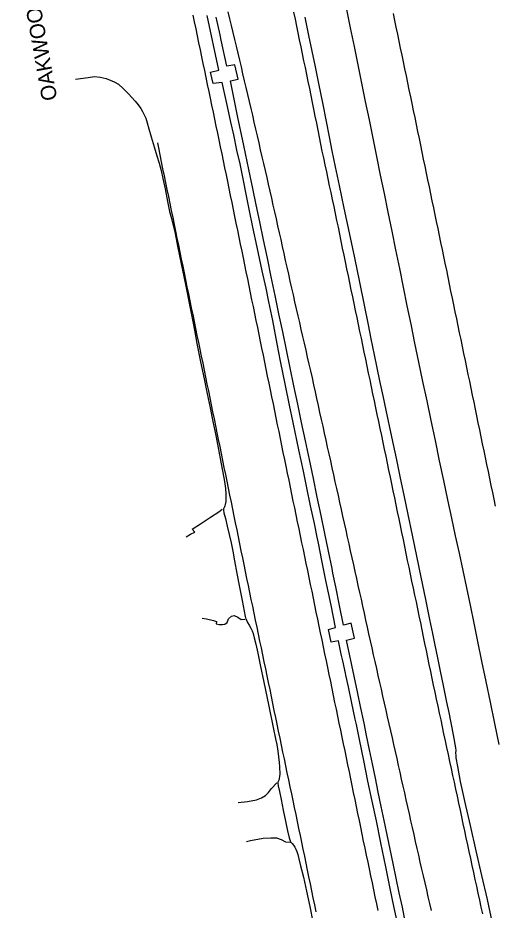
# Model space of a CAD drawing. Extents: x 1948091 to 1975253, y 787267 to 823306.
# Drawn here: x 1966556 to 1966724.5, y 788634.5 to 788949.2 of the extents above; entities that cross this region are included whole.
import ezdxf

# ---------------------------------------------------------------- set-up
doc = ezdxf.new("R2010")
doc.units = 0
for name, color, linetype in [('RD_EX_Pavement_Markings', 7, 'Continuous'), ('RD_EX_Road', 7, 'Continuous'), ('RD_TX_RoadID', 7, 'Continuous')]:
    doc.layers.add(name, color=color, linetype=linetype)

msp = doc.modelspace()

# ---------------------------------------------------------------- linework, layer by layer
at = {"layer": 'RD_EX_Pavement_Markings'}
for points in [[(1966683.17, 788634.34), (1966682.66, 788636.78), (1966682.15, 788639.23), (1966681.64, 788641.68), (1966681.12, 788644.13), (1966680.61, 788646.57), (1966680.1, 788649.02), (1966679.59, 788651.47), (1966679.08, 788653.91), (1966678.57, 788656.36), (1966678.06, 788658.81), (1966677.56, 788661.26), (1966677.05, 788663.71), (1966676.55, 788666.16), (1966676.04, 788668.6), (1966675.54, 788671.05), (1966675.03, 788673.5), (1966674.53, 788675.95), (1966674.02, 788678.4), (1966673.51, 788680.85), (1966673.01, 788683.29), (1966672.5, 788685.74), (1966672, 788688.19), (1966671.49, 788690.64), (1966670.99, 788693.09), (1966670.48, 788695.54), (1966669.97, 788697.98), (1966669.47, 788700.43), (1966668.96, 788702.88), (1966668.45, 788705.33), (1966667.94, 788707.78), (1966667.44, 788710.22), (1966666.93, 788712.67), (1966666.42, 788715.12), (1966665.92, 788717.57), (1966665.41, 788720.02), (1966664.9, 788722.46), (1966664.39, 788724.91), (1966663.89, 788727.36), (1966663.38, 788729.81), (1966662.87, 788732.25), (1966662.37, 788734.7), (1966661.86, 788737.15), (1966661.35, 788739.6), (1966660.84, 788742.05), (1966660.33, 788744.49), (1966659.83, 788746.94), (1966659.32, 788749.39), (1966658.81, 788751.84), (1966658.3, 788754.29), (1966657.79, 788756.73), (1966657.29, 788759.18), (1966656.78, 788761.63), (1966656.27, 788764.08), (1966655.76, 788766.52), (1966655.25, 788768.97), (1966654.75, 788771.42), (1966654.24, 788773.87), (1966653.73, 788776.32), (1966653.22, 788778.76), (1966652.72, 788781.21), (1966652.21, 788783.66), (1966651.71, 788786.11), (1966651.21, 788788.56), (1966650.7, 788791.01), (1966650.2, 788793.46), (1966649.7, 788795.9), (1966649.2, 788798.35), (1966648.69, 788800.8), (1966648.19, 788803.25), (1966647.69, 788805.7), (1966647.18, 788808.15), (1966646.68, 788810.6), (1966646.18, 788813.05), (1966645.67, 788815.5), (1966645.17, 788817.94), (1966644.67, 788820.39), (1966644.17, 788822.84), (1966643.66, 788825.29), (1966643.16, 788827.74), (1966642.66, 788830.19), (1966642.16, 788832.64), (1966641.66, 788835.09), (1966641.16, 788837.54), (1966640.66, 788839.99), (1966640.15, 788842.44), (1966639.65, 788844.88), (1966639.15, 788847.33), (1966638.65, 788849.78), (1966638.15, 788852.23), (1966637.65, 788854.68), (1966637.15, 788857.13), (1966636.64, 788859.58), (1966636.14, 788862.03), (1966635.64, 788864.48), (1966635.14, 788866.93), (1966634.63, 788869.37), (1966634.13, 788871.82), (1966633.63, 788874.27), (1966633.12, 788876.72), (1966632.62, 788879.17), (1966632.12, 788881.62), (1966631.61, 788884.07), (1966631.11, 788886.52), (1966630.61, 788888.97), (1966630.1, 788891.41), (1966629.6, 788893.86), (1966629.1, 788896.31), (1966628.6, 788898.76), (1966628.09, 788901.21), (1966627.59, 788903.66), (1966627.08, 788906.11), (1966626.57, 788908.55), (1966626.06, 788911), (1966625.55, 788913.45), (1966625.04, 788915.89), (1966624.52, 788918.34), (1966624.01, 788920.79), (1966623.5, 788923.24), (1966622.99, 788925.68), (1966622.48, 788928.13), (1966621.97, 788930.58), (1966621.46, 788933.02), (1966620.95, 788935.47), (1966620.44, 788937.92), (1966619.93, 788940.37), (1966619.41, 788942.81), (1966618.9, 788945.26), (1966618.39, 788947.71), (1966617.88, 788950.15)], [(1966630.16, 788951.29), (1966630.74, 788948.86), (1966631.31, 788946.43), (1966631.89, 788944), (1966632.47, 788941.56), (1966633.04, 788939.13), (1966633.62, 788936.7), (1966634.19, 788934.27), (1966634.77, 788931.84), (1966635.35, 788929.41), (1966635.92, 788926.98), (1966636.5, 788924.55), (1966637.08, 788922.11), (1966637.65, 788919.68), (1966638.22, 788917.25), (1966638.78, 788914.81), (1966639.34, 788912.38), (1966639.9, 788909.94), (1966640.46, 788907.51), (1966641.02, 788905.07), (1966641.58, 788902.64), (1966642.15, 788900.2), (1966642.71, 788897.77), (1966643.27, 788895.33), (1966643.83, 788892.9), (1966644.39, 788890.46), (1966644.95, 788888.03), (1966645.5, 788885.59), (1966646.05, 788883.15), (1966646.59, 788880.71), (1966647.13, 788878.27), (1966647.68, 788875.83), (1966648.22, 788873.39), (1966648.77, 788870.95), (1966649.31, 788868.51), (1966649.86, 788866.08), (1966650.4, 788863.64), (1966650.94, 788861.2), (1966651.49, 788858.76), (1966652.03, 788856.32), (1966652.58, 788853.88), (1966653.14, 788851.44), (1966653.69, 788849.01), (1966654.25, 788846.57), (1966654.81, 788844.13), (1966655.37, 788841.7), (1966655.93, 788839.26), (1966656.49, 788836.82), (1966657.04, 788834.39), (1966657.6, 788831.95), (1966658.16, 788829.51), (1966658.72, 788827.08), (1966659.28, 788824.64), (1966659.83, 788822.2), (1966660.37, 788819.76), (1966660.91, 788817.32), (1966661.45, 788814.88), (1966661.99, 788812.44), (1966662.53, 788810), (1966663.07, 788807.56), (1966663.61, 788805.12), (1966664.15, 788802.68), (1966664.69, 788800.24), (1966665.23, 788797.8), (1966665.77, 788795.36), (1966666.31, 788792.92), (1966666.85, 788790.48), (1966667.39, 788788.04), (1966667.94, 788785.6), (1966668.48, 788783.16), (1966669.02, 788780.71), (1966669.56, 788778.27), (1966670.1, 788775.83), (1966670.64, 788773.39), (1966671.18, 788770.95), (1966671.72, 788768.51), (1966672.26, 788766.07), (1966672.8, 788763.63), (1966673.35, 788761.19), (1966673.89, 788758.75), (1966674.43, 788756.31), (1966674.97, 788753.87), (1966675.51, 788751.43), (1966676.05, 788748.99), (1966676.59, 788746.55), (1966677.13, 788744.11), (1966677.67, 788741.67), (1966678.21, 788739.22), (1966678.75, 788736.78), (1966679.28, 788734.34), (1966679.82, 788731.9), (1966680.36, 788729.46), (1966680.9, 788727.02), (1966681.45, 788724.58), (1966682, 788722.14), (1966682.55, 788719.7), (1966683.1, 788717.27), (1966683.66, 788714.83), (1966684.21, 788712.39), (1966684.76, 788709.95), (1966685.31, 788707.51), (1966685.86, 788705.07), (1966686.41, 788702.63), (1966686.96, 788700.2), (1966687.51, 788697.76), (1966688.06, 788695.32), (1966688.61, 788692.88), (1966689.16, 788690.44), (1966689.71, 788688), (1966690.25, 788685.56), (1966690.8, 788683.12), (1966691.35, 788680.68), (1966691.9, 788678.25), (1966692.44, 788675.81), (1966692.99, 788673.37), (1966693.54, 788670.93), (1966694.09, 788668.49), (1966694.63, 788666.05), (1966695.18, 788663.61), (1966695.73, 788661.17), (1966696.28, 788658.73), (1966696.82, 788656.29), (1966697.37, 788653.85), (1966697.93, 788651.42), (1966698.49, 788648.98), (1966699.05, 788646.54), (1966699.62, 788644.11), (1966700.18, 788641.67), (1966700.74, 788639.24), (1966701.3, 788636.8), (1966701.87, 788634.37)], [(1966653.35, 788951.18), (1966653.85, 788948.73), (1966654.35, 788946.28), (1966654.85, 788943.83), (1966655.35, 788941.38), (1966655.86, 788938.94), (1966656.36, 788936.49), (1966656.87, 788934.04), (1966657.37, 788931.6), (1966657.88, 788929.15), (1966658.38, 788926.7), (1966658.89, 788924.25), (1966659.39, 788921.81), (1966659.89, 788919.36), (1966660.39, 788916.91), (1966660.88, 788914.46), (1966661.38, 788912.01), (1966661.87, 788909.56), (1966662.37, 788907.11), (1966662.86, 788904.66), (1966663.35, 788902.21), (1966663.86, 788899.76), (1966664.37, 788897.32), (1966664.89, 788894.87), (1966665.41, 788892.43), (1966665.93, 788889.98), (1966666.44, 788887.54), (1966666.96, 788885.09), (1966667.48, 788882.65), (1966667.99, 788880.2), (1966668.5, 788877.76), (1966669.01, 788875.31), (1966669.52, 788872.86), (1966670.02, 788870.41), (1966670.53, 788867.97), (1966671.03, 788865.52), (1966671.54, 788863.07), (1966672.05, 788860.62), (1966672.55, 788858.18), (1966673.06, 788855.73), (1966673.57, 788853.28), (1966674.09, 788850.83), (1966674.6, 788848.39), (1966675.11, 788845.94), (1966675.62, 788843.49), (1966676.13, 788841.05), (1966676.64, 788838.6), (1966677.15, 788836.15), (1966677.66, 788833.71), (1966678.17, 788831.26), (1966678.68, 788828.81), (1966679.19, 788826.37), (1966679.7, 788823.92), (1966680.21, 788821.47), (1966680.72, 788819.03), (1966681.23, 788816.58), (1966681.74, 788814.13), (1966682.25, 788811.69), (1966682.76, 788809.24), (1966683.28, 788806.79), (1966683.79, 788804.35), (1966684.31, 788801.9), (1966684.82, 788799.45), (1966685.34, 788797.01), (1966685.85, 788794.56), (1966686.37, 788792.12), (1966686.88, 788789.67), (1966687.4, 788787.22), (1966687.91, 788784.78), (1966688.41, 788782.33), (1966688.92, 788779.88), (1966689.42, 788777.43), (1966689.93, 788774.99), (1966690.43, 788772.54), (1966690.94, 788770.09), (1966691.44, 788767.64), (1966691.95, 788765.19), (1966692.45, 788762.74), (1966692.96, 788760.3), (1966693.47, 788757.85), (1966693.98, 788755.4), (1966694.49, 788752.96), (1966695, 788750.51), (1966695.51, 788748.06), (1966696.02, 788745.61), (1966696.53, 788743.17), (1966697.04, 788740.72), (1966697.55, 788738.27), (1966698.06, 788735.82), (1966698.56, 788733.38), (1966699.07, 788730.93), (1966699.57, 788728.48), (1966700.08, 788726.03), (1966700.58, 788723.58), (1966701.09, 788721.13), (1966701.59, 788718.68), (1966702.1, 788716.24), (1966702.6, 788713.79), (1966703.12, 788711.34), (1966703.65, 788708.9), (1966704.18, 788706.46), (1966704.71, 788704.01), (1966705.24, 788701.57), (1966705.76, 788699.13), (1966706.29, 788696.68), (1966706.82, 788694.24), (1966707.35, 788691.8), (1966707.88, 788689.35), (1966708.4, 788686.91), (1966708.93, 788684.46), (1966709.45, 788682.02), (1966709.97, 788679.58), (1966710.49, 788677.13), (1966711.02, 788674.69), (1966711.54, 788672.24), (1966712.06, 788669.8), (1966712.58, 788667.35), (1966713.11, 788664.91), (1966713.63, 788662.46), (1966714.16, 788660.02), (1966714.69, 788657.58), (1966715.22, 788655.13), (1966715.75, 788652.69), (1966716.27, 788650.25), (1966716.8, 788647.8), (1966717.33, 788645.36), (1966717.86, 788642.92), (1966718.39, 788640.47), (1966718.92, 788638.03), (1966719.46, 788635.59), (1966719.99, 788633.15)], [(1966688.44, 788950.73), (1966688.95, 788948.29), (1966689.46, 788945.84), (1966689.97, 788943.39), (1966690.48, 788940.94), (1966690.98, 788938.49), (1966691.49, 788936.05), (1966692, 788933.6), (1966692.51, 788931.15), (1966693.02, 788928.7), (1966693.53, 788926.26), (1966694.03, 788923.81), (1966694.54, 788921.36), (1966695.05, 788918.91), (1966695.56, 788916.46), (1966696.07, 788914.02), (1966696.57, 788911.57), (1966697.08, 788909.12), (1966697.59, 788906.67), (1966698.1, 788904.23), (1966698.61, 788901.78), (1966699.11, 788899.33), (1966699.62, 788896.88), (1966700.13, 788894.43), (1966700.64, 788891.99), (1966701.15, 788889.54), (1966701.65, 788887.09), (1966702.16, 788884.64), (1966702.67, 788882.2), (1966703.18, 788879.75), (1966703.68, 788877.3), (1966704.19, 788874.85), (1966704.7, 788872.4), (1966705.21, 788869.96), (1966705.72, 788867.51), (1966706.22, 788865.06), (1966706.73, 788862.61), (1966707.24, 788860.16), (1966707.75, 788857.72), (1966708.25, 788855.27), (1966708.76, 788852.82), (1966709.27, 788850.37), (1966709.78, 788847.93), (1966710.29, 788845.48), (1966710.79, 788843.03), (1966711.3, 788840.58), (1966711.81, 788838.13), (1966712.32, 788835.69), (1966712.82, 788833.24), (1966713.33, 788830.79), (1966713.84, 788828.34), (1966714.35, 788825.89), (1966714.86, 788823.45), (1966715.36, 788821), (1966715.87, 788818.55), (1966716.38, 788816.1), (1966716.89, 788813.66), (1966717.39, 788811.21), (1966717.9, 788808.76), (1966718.41, 788806.31), (1966718.92, 788803.86), (1966719.42, 788801.42), (1966719.93, 788798.97), (1966720.44, 788796.52), (1966720.95, 788794.07), (1966721.46, 788791.62), (1966721.96, 788789.18), (1966722.47, 788786.73), (1966722.98, 788784.28), (1966723.49, 788781.83), (1966724, 788779.39), (1966724.5, 788776.94)], [(1966661.31, 788633.96), (1966660.8, 788636.4), (1966660.29, 788638.85), (1966659.78, 788641.3), (1966659.27, 788643.75), (1966658.76, 788646.19), (1966658.26, 788648.64), (1966657.75, 788651.09), (1966657.24, 788653.54), (1966656.73, 788655.98), (1966656.22, 788658.43), (1966655.71, 788660.88), (1966655.2, 788663.33), (1966654.69, 788665.77), (1966654.18, 788668.22), (1966653.67, 788670.67), (1966653.16, 788673.12), (1966652.65, 788675.56), (1966652.14, 788678.01), (1966651.63, 788680.46), (1966651.12, 788682.91), (1966650.61, 788685.35), (1966650.1, 788687.8), (1966649.59, 788690.25), (1966649.08, 788692.7), (1966648.57, 788695.14), (1966648.06, 788697.59), (1966647.55, 788700.04), (1966647.04, 788702.49), (1966646.53, 788704.93), (1966646.02, 788707.38), (1966645.52, 788709.83), (1966645.01, 788712.28), (1966644.5, 788714.72), (1966643.99, 788717.17), (1966643.48, 788719.62), (1966642.97, 788722.07), (1966642.46, 788724.52), (1966641.95, 788726.96), (1966641.44, 788729.41), (1966640.94, 788731.86), (1966640.43, 788734.31), (1966639.92, 788736.75), (1966639.41, 788739.2), (1966638.9, 788741.65), (1966638.39, 788744.1), (1966637.88, 788746.54), (1966637.38, 788748.99), (1966636.88, 788751.44), (1966636.38, 788753.89), (1966635.88, 788756.34), (1966635.38, 788758.79), (1966634.88, 788761.24), (1966634.38, 788763.69), (1966633.88, 788766.14), (1966633.38, 788768.59), (1966632.88, 788771.04), (1966632.38, 788773.49), (1966631.88, 788775.94), (1966631.38, 788778.39), (1966630.88, 788780.84), (1966630.38, 788783.28), (1966629.88, 788785.73), (1966629.38, 788788.18), (1966628.88, 788790.63), (1966628.38, 788793.08), (1966627.88, 788795.53), (1966627.37, 788797.98), (1966626.87, 788800.43), (1966626.37, 788802.88), (1966625.87, 788805.33), (1966625.37, 788807.78), (1966624.87, 788810.23), (1966624.37, 788812.68), (1966623.87, 788815.13), (1966623.36, 788817.58), (1966622.86, 788820.02), (1966622.36, 788822.47), (1966621.86, 788824.92), (1966621.36, 788827.37), (1966620.86, 788829.82), (1966620.36, 788832.27), (1966619.85, 788834.72), (1966619.35, 788837.17), (1966618.85, 788839.62), (1966618.35, 788842.07), (1966617.85, 788844.52), (1966617.34, 788846.96), (1966616.84, 788849.41), (1966616.33, 788851.86), (1966615.82, 788854.31), (1966615.32, 788856.76), (1966614.81, 788859.21), (1966614.31, 788861.65), (1966613.8, 788864.1), (1966613.3, 788866.55), (1966612.79, 788869), (1966612.28, 788871.45), (1966611.78, 788873.9), (1966611.27, 788876.34), (1966610.77, 788878.79), (1966610.26, 788881.24), (1966609.76, 788883.69), (1966609.25, 788886.14), (1966608.74, 788888.59), (1966608.24, 788891.03), (1966607.74, 788893.48), (1966607.24, 788895.93), (1966606.75, 788898.38), (1966606.25, 788900.83), (1966605.75, 788903.28), (1966605.39, 788905.05)]]:
    msp.add_lwpolyline(points, dxfattribs=at)
at = {"layer": 'RD_EX_Road'}
for points in [[(1966690.35, 788628.33), (1966688.85, 788635.37), (1966687.42, 788642.12), (1966685.86, 788649.74), (1966684.17, 788658.19), (1966682.55, 788665.97), (1966681.04, 788672.97), (1966679.55, 788680.04), (1966678.07, 788687.31), (1966676.58, 788694.62), (1966675.48, 788699.94), (1966675.1, 788701.82), (1966673.79, 788708.09), (1966672.69, 788713.2), (1966671.8, 788717.32), (1966671.64, 788718.03), (1966670.65, 788722.39), (1966670.14, 788724.78), (1966669.12, 788729.52), (1966666.64, 788729), (1966665.64, 788733.51), (1966668.15, 788734.15), (1966666.55, 788742), (1966664.75, 788750.72), (1966663.46, 788757.22), (1966662.12, 788763.89), (1966661.69, 788765.99), (1966660.68, 788770.88), (1966659.34, 788777.09), (1966658.04, 788783.38), (1966656.77, 788789.36), (1966655.22, 788796.84), (1966653.18, 788806.48), (1966651.9, 788812.58), (1966650.44, 788819.5), (1966648.74, 788828.1), (1966647.57, 788834.16), (1966645.96, 788842.39), (1966644.65, 788849.03), (1966643.63, 788853.88), (1966642.29, 788859.97), (1966640.47, 788868.32), (1966638.94, 788875.39), (1966637.63, 788881.74), (1966636.59, 788886.98), (1966635.67, 788891.76), (1966634.46, 788897.69), (1966633.35, 788902.49), (1966632.19, 788907.96), (1966631.23, 788912.43), (1966630.03, 788917.91), (1966628.13, 788926.41), (1966624.93, 788925.99), (1966624.06, 788929.96), (1966626.92, 788930.71), (1966622.86, 788950)], [(1966671.99, 788952.13), (1966673.34, 788945.62), (1966674.68, 788939.12), (1966676, 788932.63), (1966677.32, 788926.16), (1966678.64, 788919.68), (1966679.96, 788913.21), (1966681.28, 788906.72), (1966682.6, 788900.24), (1966683.93, 788893.73), (1966685.27, 788887.18), (1966686.61, 788880.59), (1966687.96, 788873.96), (1966689.31, 788867.33), (1966690.66, 788860.73), (1966692, 788854.17), (1966693.33, 788847.64), (1966694.68, 788841.09), (1966696.05, 788834.46), (1966697.45, 788827.75), (1966698.88, 788820.96), (1966700.33, 788814.09), (1966701.79, 788807.14), (1966703.26, 788800.11), (1966704.75, 788793), (1966706.23, 788785.97), (1966707.66, 788779.22), (1966709.05, 788772.73), (1966710.4, 788766.51), (1966711.73, 788760.42), (1966713.04, 788754.31), (1966714.34, 788748.19), (1966715.63, 788742.05), (1966716.93, 788735.76), (1966718.29, 788729.18), (1966719.7, 788722.3), (1966721.16, 788715.14), (1966722.66, 788707.79), (1966724.18, 788700.37), (1966725.73, 788692.87)], [(1966692.76, 788630.54), (1966691.71, 788635.51), (1966690.62, 788640.62), (1966689.52, 788645.77), (1966688.44, 788650.9), (1966687.38, 788655.98), (1966686.33, 788661.03), (1966685.29, 788666.06), (1966684.26, 788671.08), (1966683.22, 788676.08), (1966682.19, 788681.08), (1966681.15, 788686.08), (1966680.12, 788691.07), (1966679.08, 788696.08), (1966678.18, 788700.41), (1966676.97, 788706.26), (1966676.11, 788710.35), (1966675.76, 788712.03), (1966675.54, 788713.1), (1966673.89, 788720.93), (1966672.03, 788729.75), (1966674.77, 788730.41), (1966673.69, 788735.69), (1966671, 788735.01), (1966669.59, 788741.88), (1966668.22, 788748.53), (1966667.23, 788753.32), (1966666.89, 788754.95), (1966665.61, 788761.15), (1966664.33, 788767.31), (1966663.02, 788773.63), (1966661.68, 788780.09), (1966660.3, 788786.71), (1966658.91, 788793.37), (1966657.53, 788799.96), (1966656.17, 788806.49), (1966654.81, 788812.96), (1966653.47, 788819.37), (1966652.13, 788825.76), (1966650.8, 788832.12), (1966649.48, 788838.46), (1966648.15, 788844.82), (1966646.81, 788851.26), (1966645.45, 788857.79), (1966644.07, 788864.39), (1966642.71, 788870.91), (1966641.4, 788877.19), (1966640.14, 788883.23), (1966638.93, 788889.03), (1966637.55, 788895.66), (1966635.77, 788904.2), (1966633.59, 788914.66), (1966631.01, 788927.01), (1966633.78, 788927.54), (1966632.55, 788932.57), (1966629.8, 788932.07), (1966627.8, 788941.28), (1966627.38, 788943.18), (1966626.03, 788949.39)], [(1966723.53, 788629.93), (1966721.72, 788638.23), (1966719.8, 788646.74), (1966717.77, 788655.46), (1966715.72, 788664.32), (1966715.38, 788665.82), (1966714.12, 788671.36), (1966712.27, 788679.87), (1966711.24, 788685.12), (1966710.73, 788688.19), (1966710.65, 788688.98), (1966710.63, 788689.98), (1966710.67, 788690.85), (1966710.6, 788691.73), (1966709.77, 788696.38), (1966708.19, 788704.18), (1966707.45, 788707.79), (1966706.22, 788713.75), (1966705.19, 788718.76), (1966704.2, 788723.51), (1966703.27, 788727.96), (1966702.43, 788732.03), (1966701.41, 788736.96), (1966699.96, 788743.99), (1966698.33, 788751.87), (1966696.77, 788759.38), (1966695.27, 788766.69), (1966693.79, 788773.97), (1966692.38, 788780.83), (1966691.1, 788786.89), (1966689.71, 788793.34), (1966687.99, 788801.4), (1966686, 788810.77), (1966684.93, 788815.83), (1966683.82, 788821.15), (1966681.91, 788830.31), (1966680.73, 788835.99), (1966679.73, 788840.92), (1966678.32, 788847.81), (1966676.66, 788855.94), (1966674.9, 788864.58), (1966673.07, 788873.41), (1966671.22, 788882.08), (1966669.52, 788890.02), (1966668.15, 788896.64), (1966667, 788902.28), (1966665.99, 788907.26), (1966664.92, 788912.59), (1966663.6, 788919.23), (1966662.22, 788926.06), (1966661.02, 788931.94), (1966659.89, 788937.39), (1966658.75, 788942.97), (1966657.44, 788949.46)], [(1966576.38, 788927.49), (1966580.81, 788928.17), (1966583.11, 788928.51), (1966585.04, 788928.28), (1966587.24, 788927.73), (1966589.95, 788926.66), (1966591.54, 788925.79), (1966593.2, 788924.3), (1966593.44, 788923.96), (1966594.07, 788923.29), (1966595.01, 788922.35), (1966596.22, 788921.13), (1966597.4, 788919.82), (1966598.48, 788918.48), (1966599.37, 788917.25), (1966600.06, 788916.13), (1966600.65, 788914.98), (1966601.18, 788913.74), (1966601.68, 788912.13), (1966602.21, 788910.06), (1966603.01, 788907.19), (1966604.08, 788903.64), (1966605.06, 788900.53), (1966605.91, 788897.95), (1966606.62, 788895.34), (1966607.23, 788892.5), (1966607.95, 788888.82), (1966608.8, 788884.44), (1966609.58, 788880.93), (1966610.26, 788878.39), (1966610.88, 788875.93), (1966611.5, 788873.17), (1966612.41, 788868.7), (1966613.66, 788862.41), (1966615.13, 788855.1), (1966616.71, 788847.38), (1966617.76, 788842.08), (1966618.31, 788839.03), (1966619.21, 788834.37), (1966620.52, 788827.85), (1966621.75, 788821.81), (1966622.82, 788816.56), (1966623.85, 788811.62), (1966624.87, 788806.84), (1966625.87, 788801.91), (1966626.85, 788796.89), (1966627.69, 788792.49), (1966628.39, 788788.82), (1966628.92, 788785.7), (1966629.28, 788783.14), (1966629.45, 788781.21), (1966629.46, 788779.86), (1966629.36, 788778.64), (1966629.18, 788777.53), (1966629.07, 788777.08), (1966628.94, 788776.73), (1966628.67, 788776.26), (1966628.59, 788776.04), (1966628.55, 788775.81), (1966628.56, 788775.58), (1966628.76, 788774.6), (1966629.24, 788772.58), (1966629.89, 788769.92), (1966630.59, 788767.01), (1966631.27, 788764.02), (1966631.85, 788761.08), (1966632.47, 788757.66), (1966633.32, 788753.25), (1966634.25, 788748.41), (1966635.15, 788743.71), (1966635.86, 788739.99), (1966636.24, 788738.08), (1966636.36, 788737.59), (1966636.51, 788737.14), (1966636.68, 788736.73), (1966637.11, 788735.96), (1966637.65, 788735.05), (1966638.27, 788733.99), (1966638.73, 788733.03), (1966639.04, 788732.1), (1966639.43, 788730.55), (1966639.97, 788728.25), (1966640.67, 788725.11), (1966641.57, 788720.96), (1966642.85, 788714.91), (1966644.48, 788707.07), (1966646.14, 788698.96), (1966646.96, 788694.9), (1966647.36, 788692.86), (1966647.74, 788690.59), (1966648.01, 788688.53), (1966648.18, 788686.6), (1966648.3, 788685.16), (1966648.37, 788684.21), (1966648.42, 788683.33), (1966648.45, 788682.47), (1966648.4, 788681.67), (1966648.25, 788680.96), (1966648.07, 788680.36), (1966647.86, 788679.89), (1966647.8, 788679.66), (1966647.76, 788679.44), (1966647.77, 788679.22), (1966647.92, 788678.28), (1966648.32, 788676.33), (1966648.91, 788673.46), (1966649.68, 788669.76), (1966650.48, 788665.87), (1966651.21, 788662.44), (1966651.78, 788659.96), (1966651.97, 788659.26), (1966652.11, 788658.9), (1966652.39, 788658.5), (1966652.82, 788657.99), (1966653.3, 788657.4), (1966653.75, 788656.73), (1966654.14, 788656), (1966654.46, 788655.2), (1966654.78, 788654.14), (1966655.19, 788652.61), (1966655.82, 788650.09), (1966656.8, 788646.09), (1966657.94, 788641.14), (1966659.07, 788635.79), (1966660.12, 788630.43)], [(1966615.36, 788766.2), (1966616.99, 788767.07), (1966618.53, 788767.79), (1966617.55, 788768.85), (1966620.45, 788770.79), (1966624.04, 788773.07), (1966626.92, 788774.99), (1966628.12, 788775.88)], [(1966621.06, 788737.48), (1966622.58, 788737.24), (1966625.1, 788736.65), (1966626.12, 788736.32), (1966625.99, 788735.49), (1966627.03, 788735.18), (1966628.2, 788735.18), (1966629.09, 788735.32), (1966629.9, 788735.96), (1966630.33, 788737.24), (1966631.36, 788738.15), (1966632.37, 788738.4), (1966633.66, 788737.84), (1966634.77, 788736.96), (1966636.14, 788737.07)], [(1966633.8, 788672.48), (1966637.03, 788672.79), (1966640.29, 788673.41), (1966642.05, 788674.05), (1966643.4, 788674.96), (1966644.5, 788675.95), (1966645.55, 788677.39), (1966647.43, 788679.45)], [(1966636.68, 788658.69), (1966638.17, 788659), (1966642.6, 788659.84), (1966645.35, 788660.02), (1966647.28, 788659.97), (1966648.95, 788659.45), (1966650.5, 788658.61), (1966652.14, 788658.47)]]:
    msp.add_lwpolyline(points, dxfattribs=at)

# ---------------------------------------------------------------- texts
at = {"layer": 'RD_TX_RoadID'}
msp.add_text('OAKWOOD RD', height=5.4, rotation=100.0968, dxfattribs=at).set_placement((1966569.96, 788920.45))

doc.saveas('drawing.dxf')
